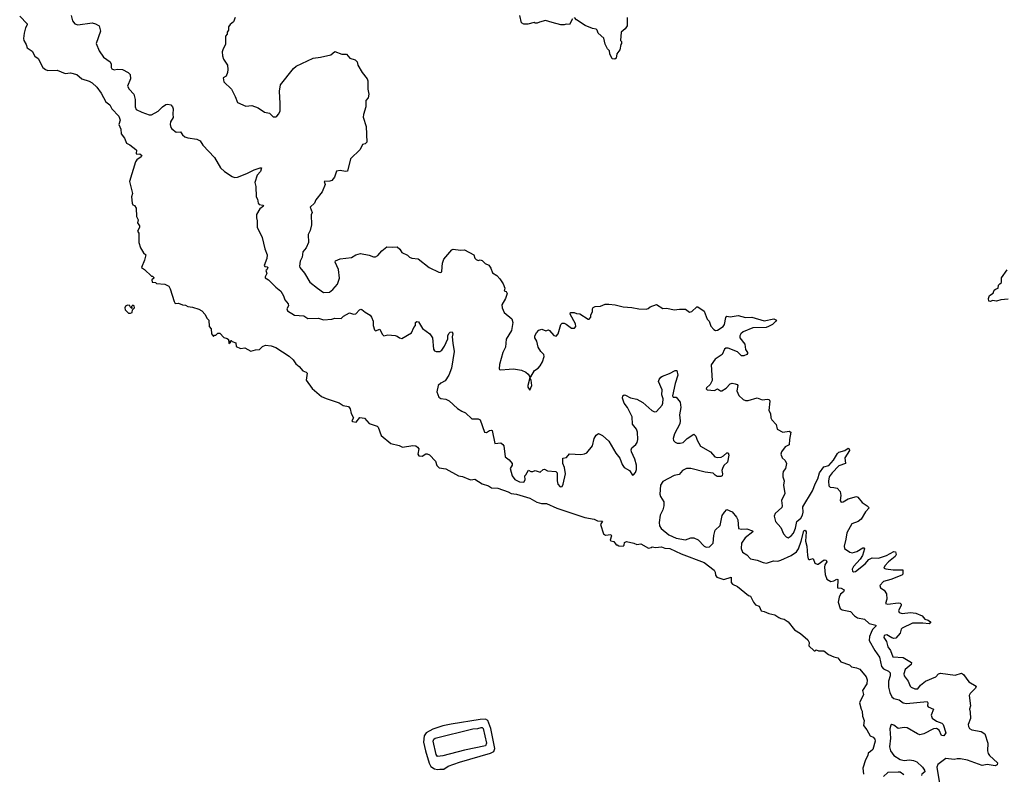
# Model space of a CAD drawing. Extents: x 2293139 to 2515392, y 824115 to 1006937.
# Tile 336 of 417: x 2433885 to 2443379, y 863125 to 870405. Entities that reach past the tile are written whole.
import ezdxf

# ---------------------------------------------------------------- set-up
doc = ezdxf.new("R2010")
doc.units = 0

msp = doc.modelspace()

# ---------------------------------------------------------------- linework, layer by layer
at = {"layer": '0CON10XD'}
for points in [[(2433885, 870440), (2433956.2, 870365), (2433957.5, 870355), (2433941.4, 870325), (2433928.8, 870275), (2433923.3, 870225), (2433926.2, 870205), (2433948.8, 870165), (2433956.7, 870135), (2434005, 870102.5), (2434032.2, 870052.2), (2434062, 870032), (2434108.8, 869945), (2434134.3, 869924.3), (2434155.7, 869915.7), (2434245, 869918.8), (2434325, 869887.1), (2434375, 869893.6), (2434436.7, 869875), (2434483.9, 869833.9), (2434555, 869813.1), (2434585.4, 869795.4), (2434629.2, 869755), (2434672, 869695), (2434715, 869613.3), (2434753.8, 869585), (2434774.3, 869544.3), (2434841.2, 869475), (2434853.3, 869435), (2434840, 869395), (2434859.7, 869349.7), (2434864.3, 869304.3), (2434895, 869262.5), (2434914, 869215), (2434947.3, 869197.3), (2435005, 869152.5), (2435010, 869145), (2435006.7, 869115), (2435015, 869106.7), (2435045, 869110), (2435062, 869095), (2435057.2, 869082.8), (2435015, 869051.4), (2435002.9, 869035), (2434944.4, 868845), (2434971.7, 868728.3), (2434964.4, 868695), (2434969.2, 868635), (2434975, 868617.5), (2434992.5, 868612.5), (2435007.1, 868587.1), (2435011.2, 868505), (2435026.2, 868475), (2435022, 868445), (2435038.8, 868415), (2435039.2, 868400.8), (2435022.5, 868365), (2435032.5, 868345), (2435032.5, 868255), (2435050, 868205), (2435080, 868155), (2435100, 868135), (2435090, 868085), (2435060, 868015), (2435090, 867995), (2435155, 867930), (2435165, 867930), (2435178.3, 867918.3), (2435178.3, 867911.7), (2435160, 867895), (2435161.7, 867871.7), (2435195, 867870), (2435205, 867860), (2435285, 867852.5), (2435323, 867833), (2435335, 867810), (2435373.8, 867685), (2435385, 867666.7), (2435415, 867670.8), (2435455, 867653.8), (2435485, 867650), (2435505, 867637.5), (2435551.7, 867631.7), (2435611.7, 867611.7), (2435640, 867595), (2435675, 867560), (2435690, 867525), (2435710, 867505), (2435712.5, 867445), (2435731.7, 867421.7), (2435733, 867373), (2435755, 867350), (2435765, 867360), (2435775, 867360), (2435795, 867380), (2435815, 867380), (2435855, 867340), (2435885, 867330), (2435898.3, 867318.3), (2435901.7, 867281.7), (2435920, 867295), (2435911.7, 867308.3), (2435925, 867310), (2435935, 867300), (2435968.3, 867288.3), (2435973, 867253), (2436015, 867233.8), (2436055, 867240), (2436115, 867206.2), (2436160.3, 867219.7), (2436197.7, 867222.3), (2436225, 867253.3), (2436255, 867263.8), (2436309.3, 867259.3), (2436355, 867243.8), (2436485, 867160), (2436522.5, 867125), (2436546.1, 867086.1), (2436579.5, 867059.5), (2436615, 867017.5), (2436646.1, 867006.1), (2436656.2, 866996.2), (2436648.3, 866928.3), (2436705, 866847.5), (2436795, 866770), (2436839.2, 866749.2), (2436965, 866707.5), (2437005, 866682.5), (2437055, 866672.5), (2437071.7, 866651.7), (2437082.5, 866605), (2437102.5, 866565), (2437087.5, 866535), (2437095, 866527.5), (2437128.3, 866521.7), (2437165, 866566), (2437211.2, 866561.2), (2437255, 866508), (2437331.2, 866485), (2437340.8, 866475), (2437369.2, 866395), (2437465, 866316.7), (2437545, 866295.6), (2437575, 866281.4), (2437675, 866298.6), (2437705, 866292.5), (2437722.1, 866282.1), (2437732.5, 866265), (2437722.5, 866215), (2437735, 866196.2), (2437765.7, 866194.3), (2437802, 866218), (2437815, 866217.5), (2437836.5, 866206.5), (2437894.2, 866145), (2437908.8, 866105), (2437931.3, 866081.3), (2437993.3, 866073.3), (2438115, 866004.4), (2438155, 865996.9), (2438215, 865972.5)], [(2434380, 870445), (2434393.3, 870395), (2434418, 870365), (2434445, 870354.5), (2434585, 870374.6), (2434615, 870366.2), (2434650.8, 870345), (2434664.3, 870295), (2434623.3, 870175), (2434652, 870105), (2434693, 870043), (2434758.7, 869998.7), (2434767.5, 869975), (2434766.2, 869945), (2434775, 869931.2), (2434795, 869922), (2434825, 869928.1), (2434875, 869925.6), (2434932, 869895), (2434951.4, 869875), (2434953.1, 869835), (2434925.8, 869765), (2434939.4, 869735), (2434985.5, 869685), (2434999.6, 869635), (2434998.9, 869565), (2435007.4, 869537.4), (2435061.7, 869511.7), (2435135, 869487.5), (2435155, 869486.9), (2435218.8, 869521.2), (2435261.4, 869565), (2435295, 869587.5), (2435315, 869590.8), (2435342, 869582), (2435360, 869565), (2435366, 869546), (2435362.2, 869495), (2435365, 869462.5), (2435339.3, 869420.7), (2435334.5, 869395), (2435342.1, 869365), (2435351.8, 869351.8), (2435395, 869320.5), (2435435, 869323.3), (2435455, 869293.8), (2435477.5, 869275), (2435505, 869264.3), (2435592.3, 869252.3), (2435626.1, 869236.1), (2435652.5, 869195), (2435765, 869076.2), (2435820, 868975), (2435859.5, 868939.5), (2435935, 868892.5), (2435955, 868883.3), (2435985, 868886.7), (2436075, 868920), (2436145, 868956), (2436205, 868976.2), (2436217.5, 868975), (2436208.3, 868941.7), (2436174.1, 868905.9), (2436153.8, 868835), (2436163.3, 868795), (2436164.3, 868695), (2436177.5, 868675), (2436183.3, 868635), (2436195, 868622.5), (2436230, 868615), (2436237.5, 868605), (2436200.7, 868579.3), (2436167.5, 868525), (2436167.5, 868495), (2436176.2, 868465), (2436176, 868405), (2436222.5, 868305), (2436248.6, 868195), (2436272.5, 868135), (2436268.3, 868101.7), (2436243.8, 868035), (2436250, 868025), (2436271.7, 868021.7), (2436276.7, 868015), (2436268.3, 867991.7), (2436260, 867985), (2436267.5, 867955), (2436251.2, 867925), (2436252, 867915), (2436283.3, 867895), (2436354, 867825), (2436404.2, 867785), (2436429.6, 867739.6), (2436441.5, 867701.5), (2436474.4, 867664.4), (2436475.5, 867645), (2436461.4, 867615), (2436468.8, 867595), (2436535, 867554.3), (2436625, 867546.7), (2436665, 867521.2), (2436765, 867525.6), (2436815, 867509.2), (2436894.5, 867515.5), (2436925, 867527.1), (2436986.1, 867523.9), (2437007.5, 867545), (2437063.6, 867576.4), (2437105, 867564), (2437125, 867566.7), (2437163, 867607), (2437175, 867611.2), (2437185, 867610), (2437217.5, 867585), (2437263.9, 867553.9), (2437275.9, 867535.9), (2437293.8, 867495), (2437292.2, 867455), (2437305, 867413.8), (2437315, 867403.8), (2437359.2, 867419.2), (2437381.1, 867371.1), (2437395, 867356.2), (2437435, 867364.3), (2437505, 867359.5), (2437523.5, 867353.5), (2437547.5, 867335), (2437569.2, 867330.8), (2437662.5, 867385), (2437683.9, 867436.1), (2437702.5, 867455), (2437702.5, 867485), (2437715, 867493.3), (2437730.7, 867490.7), (2437770, 867425), (2437840, 867375), (2437865.5, 867335.5), (2437875.9, 867225.9), (2437885, 867210), (2437900, 867205), (2437935, 867202.5), (2437955, 867218), (2437980, 867255), (2438012, 867325), (2438014.2, 867355), (2438023, 867377), (2438035, 867390), (2438055, 867392.5), (2438061.2, 867375), (2438056.2, 867345), (2438060.9, 867285), (2438074.4, 867205), (2438047.6, 867042.4), (2438024.3, 866975), (2437987.5, 866922.5), (2437945, 866900), (2437920, 866875), (2437906.4, 866816.4), (2437926, 866765), (2437945, 866750.6), (2437995, 866744.3), (2438027.8, 866727.8), (2438105, 866655.7), (2438147.6, 866627.6), (2438185, 866613.8), (2438246, 866556), (2438305, 866552.9), (2438325, 866546.2), (2438366.4, 866426.4), (2438385, 866423.8), (2438415, 866442), (2438435, 866446), (2438441.2, 866441.2), (2438465, 866316.7), (2438525, 866324), (2438545, 866308), (2438553, 866293), (2438567.5, 866187.5), (2438605, 866159.5), (2438632.2, 866125), (2438633.4, 866106.6), (2438615.8, 866075), (2438635, 866004.3), (2438660.3, 865970.3), (2438705, 865947.7), (2438747.5, 865942.5), (2438759.5, 865965), (2438755.8, 866004.2), (2438765.8, 866015), (2438790.5, 866059.5), (2438815, 866045.7), (2438834.3, 866045.7), (2438855, 866055.7), (2438905, 866040), (2438932, 866065), (2438945, 866068.1), (2438975, 866054.2), (2439055, 866046.7), (2439066.2, 866035), (2439067.5, 865955), (2439074.2, 865925), (2439095, 865900), (2439115, 865902.5), (2439126.2, 865925), (2439148.8, 866025), (2439138, 866085), (2439123.8, 866125), (2439122.5, 866175), (2439158.3, 866181.7), (2439185, 866217.5), (2439295, 866211.2), (2439332.3, 866217.7), (2439352.3, 866227.7), (2439408.8, 866295), (2439424.1, 866365.9), (2439445, 866397.5), (2439465, 866412.5), (2439505, 866393.3), (2439565, 866340), (2439632.4, 866222.4), (2439672.9, 866175), (2439692.9, 866115), (2439715, 866086.2), (2439765, 866057.5), (2439795, 866010), (2439805, 866012.9), (2439823.5, 866036.5), (2439833.4, 866065), (2439832.6, 866107.4), (2439816.7, 866165), (2439783.5, 866235), (2439780, 866255), (2439788, 866275), (2439825, 866305.7), (2439838.8, 866325), (2439844.6, 866355.4), (2439842.9, 866425), (2439833.9, 866453.9), (2439795, 866503.3), (2439790.8, 866575), (2439745.7, 866665), (2439712.5, 866705), (2439697.1, 866755), (2439699.2, 866775), (2439712.5, 866785), (2439725, 866784), (2439775, 866756), (2439835, 866744.2), (2439895, 866710.8), (2439982, 866635), (2440005, 866623.3), (2440026.3, 866623.7), (2440078.9, 866685), (2440086.2, 866705), (2440088.5, 866748.5), (2440076.9, 866785), (2440081.1, 866835), (2440046.2, 866915), (2440052, 866935), (2440066.7, 866955), (2440084.1, 866965.9), (2440149.5, 866990.5), (2440205, 867020.6), (2440222, 867022), (2440229.7, 866975), (2440205.5, 866895), (2440181.1, 866775), (2440187.5, 866765), (2440215, 866763.3), (2440252.5, 866715), (2440261.4, 866665), (2440247, 866593), (2440254.3, 866535), (2440251.4, 866505), (2440200.5, 866409.5), (2440187.3, 866365), (2440190, 866345), (2440205, 866329.4), (2440225, 866320.4), (2440255, 866319.5), (2440283.1, 866326.9), (2440321.4, 866365), (2440385, 866406), (2440405, 866386.2), (2440418.6, 866348.6), (2440451.1, 866291.1), (2440546.7, 866235), (2440588.8, 866188.8), (2440615, 866182.9), (2440647.5, 866185), (2440673, 866197), (2440704.5, 866225.5), (2440715.7, 866225.7), (2440722.5, 866205), (2440710, 866135), (2440675, 866105.7), (2440660.8, 866075), (2440655.7, 866055), (2440661.2, 866025), (2440657.5, 866005), (2440645, 865998.8), (2440609.3, 865999.3), (2440591.9, 866011.9), (2440571.5, 866031.5), (2440495, 866039.6), (2440355, 866073.9), (2440314, 866076), (2440274.7, 866055.3), (2440245, 866017.1), (2440195, 866007.5), (2440085, 865951.3), (2440064.7, 865915), (2440058.8, 865828.8), (2440064.6, 865805), (2440095.5, 865755), (2440095.4, 865715), (2440086.2, 865675), (2440061.8, 865625), (2440049.6, 865555), (2440053.3, 865523.3), (2440071.2, 865495), (2440144.8, 865434.8), (2440215, 865402.9), (2440305, 865385.6), (2440355, 865407.5), (2440385, 865406.2), (2440426.2, 865386.2), (2440485, 865327.5), (2440505, 865316), (2440535, 865321.2), (2440571.2, 865355), (2440577.7, 865427.7)], [(2435961.2, 870425), (2435946.7, 870385), (2435915, 870360), (2435899.2, 870335), (2435898, 870305), (2435886.2, 870285), (2435884.2, 870265), (2435869.2, 870245), (2435869.4, 870165), (2435846.7, 870125), (2435838.8, 870095), (2435840, 870055), (2435850, 870025), (2435888.8, 869965), (2435893.3, 869925), (2435890, 869895), (2435875, 869860), (2435847.5, 869845), (2435853.3, 869805), (2435925.8, 869735.8), (2435964.2, 869665), (2435986.5, 869606.5), (2436065, 869570.8), (2436122, 869578), (2436185.8, 869555.8), (2436245, 869514), (2436293.6, 869503.6), (2436329.3, 869469.3), (2436355, 869466.7), (2436365, 869473.3), (2436385, 869496), (2436395.5, 869525.5), (2436398.1, 869595), (2436390.9, 869715), (2436400.4, 869775), (2436526.4, 869935), (2436550, 869955), (2436715, 870033.1), (2436785, 870042.2), (2436884.5, 870065.5), (2436925, 870098), (2436991.7, 870071.7), (2437035, 870073.8), (2437067.5, 870035), (2437119.2, 870019.2), (2437138.3, 869998.3), (2437146, 869965), (2437187.5, 869895), (2437236.7, 869835), (2437243.3, 869815), (2437243.3, 869735), (2437252.5, 869685), (2437245, 869650), (2437223.6, 869626.4), (2437223, 869563), (2437199.5, 869489.5), (2437195.8, 869465), (2437225.8, 869375), (2437233.8, 869225), (2437215, 869206.7), (2437190.7, 869199.3), (2437168.9, 869151.1), (2437075, 869062.5), (2437046.4, 868943.6), (2437025, 868940), (2436975, 868950), (2436940, 868945), (2436919.2, 868885), (2436895.7, 868854.3), (2436875, 868847.1), (2436820, 868845), (2436830, 868815), (2436800, 868745), (2436741.9, 868668.1), (2436726.2, 868633.8), (2436687.5, 868595), (2436706.7, 868545), (2436696.4, 868523.6), (2436698.8, 868425), (2436685, 868370), (2436667, 868333), (2436668.8, 868255), (2436648.8, 868205), (2436616.1, 868163.9), (2436608.1, 868115), (2436589.4, 868075), (2436582.4, 868027.6), (2436585.6, 868015), (2436630.7, 867960.7), (2436684.2, 867874.2), (2436756, 867816), (2436815, 867774.2), (2436872.1, 867777.9), (2436905, 867802.2), (2436950, 867855), (2436967.2, 867912.8), (2436958.8, 867995), (2436926, 868065), (2436930, 868080), (2436975, 868098.8), (2437085, 868110), (2437125, 868136.7), (2437172, 868148), (2437255, 868133.3), (2437295, 868117.5), (2437315, 868117.5), (2437339.1, 868130.9), (2437376.7, 868175), (2437426.4, 868213.6), (2437475, 868209.2), (2437525, 868213.8), (2437550, 868190), (2437568.8, 868158.8), (2437624.2, 868134.2), (2437645, 868113.3), (2437665, 868103.3), (2437728.3, 868098.3), (2437834.3, 868014.3), (2437925, 867968.8), (2437943.6, 867966.4), (2437955, 867973.3), (2437959.5, 868019.5), (2437960.8, 868055), (2437974.2, 868095), (2438053.3, 868185), (2438065, 868190), (2438135, 868182), (2438175, 868186), (2438265, 868136.7), (2438272.5, 868105), (2438285, 868090), (2438305, 868082.5), (2438325, 868088.8), (2438345, 868082), (2438374.4, 868054.4), (2438407.3, 868037.3), (2438427.7, 868007.7), (2438442.7, 867962.7), (2438486.8, 867936.8), (2438514, 867905), (2438545.9, 867855.9), (2438563.3, 867815), (2438555, 867790), (2438575, 867782.5), (2438586.7, 867765), (2438568.8, 867715), (2438534, 867655), (2438536, 867625), (2438555, 867580), (2438629.1, 867519.1), (2438639.2, 867485), (2438628.6, 867405), (2438575.5, 867324.5), (2438570, 867245), (2438542.9, 867195), (2438512.7, 867077.3), (2438508.3, 867038.3), (2438511.2, 867031.2), (2438525.9, 867025.9), (2438605, 867032.9), (2438645.7, 867035.7), (2438725, 867023.8), (2438765, 867003.3), (2438787.5, 866985), (2438805, 866960), (2438815, 866960), (2438850.5, 867019.5), (2438885, 867043.8), (2438905, 867066.7), (2438926, 867105), (2438943.3, 867155), (2438940, 867175), (2438910, 867205), (2438885.8, 867245.8), (2438871.2, 867305), (2438853.3, 867335), (2438853.3, 867355), (2438867.5, 867385), (2438891.7, 867408.3), (2438920.7, 867419.3), (2438957, 867403), (2438985, 867412.5), (2438995, 867407.5), (2439035, 867357.5), (2439057, 867353), (2439077.5, 867375), (2439102.5, 867465), (2439115, 867476.7), (2439135, 867476.2), (2439155, 867466.7), (2439205, 867430), (2439235, 867430), (2439246.2, 867445), (2439245, 867470), (2439193.8, 867565), (2439195, 867580), (2439230.7, 867580.7), (2439255, 867570), (2439286.4, 867566.4), (2439365, 867517.5), (2439375, 867517.5), (2439392.5, 867535), (2439393.3, 867555), (2439409.3, 867590.7), (2439407.5, 867615), (2439415, 867627.5), (2439435, 867637.5), (2439485, 867642.5), (2439530.7, 867659.3), (2439565, 867660), (2439627, 867653), (2439704.2, 867634.2), (2439787.3, 867627.3), (2439855, 867614), (2439925, 867613.8), (2439945, 867620), (2439965, 867636.2), (2440025, 867656.2), (2440085, 867618.8), (2440125, 867623.3), (2440195, 867606.2), (2440246.1, 867613.9), (2440305, 867611.2), (2440345, 867583.8), (2440365, 867591.2), (2440415, 867633.3), (2440425, 867633.3), (2440484.5, 867594.5), (2440514, 867515), (2440532, 867495), (2440548.8, 867448.8), (2440576.7, 867415), (2440595, 867407.1), (2440615, 867409.4), (2440668.1, 867445), (2440680.8, 867465), (2440695, 867532.5), (2440705, 867546), (2440735, 867536.9), (2440812.1, 867552.1), (2440885, 867533.3), (2440945, 867535.7), (2441065, 867500), (2441157.9, 867517.9), (2441182.5, 867505), (2441176.7, 867495), (2441144.3, 867465), (2441106.2, 867443.8), (2441083.4, 867436.6), (2440955, 867432.7), (2440862.5, 867395), (2440838.5, 867375), (2440828.9, 867355), (2440828.1, 867335), (2440875.6, 867275), (2440884.4, 867224.4), (2440902, 867195), (2440903.8, 867185), (2440896.7, 867175), (2440867.5, 867162.5), (2440845, 867160.8), (2440805, 867200.6), (2440715, 867235.5), (2440695, 867235.6), (2440682.5, 867225), (2440660, 867175), (2440591.1, 867128.9), (2440553.1, 867075), (2440561.4, 866925), (2440543.5, 866886.5), (2440507.5, 866855), (2440503.3, 866845), (2440512.5, 866835), (2440585, 866828.8), (2440615, 866843.8), (2440642.5, 866825), (2440655, 866823.3), (2440698.3, 866851.7), (2440735, 866892), (2440755, 866897.1), (2440785, 866892.9), (2440803.8, 866885), (2440810, 866875), (2440800.8, 866825), (2440819.7, 866779.7), (2440861.7, 866741.7), (2440885, 866732.5), (2440908.3, 866731.7)], [(2439215, 870412.5), (2439185, 870360), (2439155, 870362.5), (2439135.9, 870354.1), (2439104.1, 870354.1), (2439020.7, 870379.3), (2438955, 870396.2), (2438897.7, 870382.3), (2438875, 870370), (2438855, 870370), (2438845, 870376.7), (2438785, 870361.2), (2438745, 870362), (2438724.2, 870374.2), (2438706.4, 870446.4)], [(2439741.2, 870425), (2439743.8, 870345), (2439722.7, 870317.3), (2439683.8, 870285), (2439677.5, 870205), (2439686.7, 870195), (2439687.5, 870175), (2439680, 870165), (2439673.3, 870115), (2439643.3, 870075), (2439637, 870033), (2439625, 870023.3), (2439597, 870027), (2439576.7, 870075), (2439573.3, 870105), (2439553.3, 870125), (2439529.2, 870169.2), (2439518.3, 870228.3), (2439462.5, 870275), (2439452.5, 870305), (2439443.6, 870313.6), (2439409.5, 870319.5), (2439338, 870348), (2439255, 870402.5), (2439235, 870427.5)], [(2443415, 867708.8), (2443345, 867703.8), (2443305, 867688.8), (2443265, 867696.7), (2443245, 867687.5), (2443230, 867690), (2443226.7, 867715), (2443236.4, 867743.6), (2443273, 867767), (2443282.5, 867795), (2443293.6, 867806.4), (2443320, 867815), (2443322.5, 867845), (2443335, 867857.5), (2443350.7, 867869.3), (2443352.5, 867915), (2443407.7, 867992.3)], [(2434955, 867573.3), (2434968.3, 867581.7), (2434972.5, 867607.5), (2434992.5, 867625), (2434987.5, 867645), (2434975, 867650), (2434961.7, 867638.3), (2434960, 867630), (2434970, 867625), (2434965, 867620), (2434950, 867635), (2434947, 867647), (2434925, 867650), (2434905, 867642.5), (2434897.5, 867625), (2434902.5, 867605), (2434935, 867573.3), (2434955, 867573.3)], [(2438805, 866830), (2438823.3, 866875), (2438816.4, 866926.4), (2438805, 866950), (2438783.3, 866875), (2438785, 866860), (2438805, 866830)], [(2440908.3, 866731.7), (2440995, 866755.7), (2441045, 866738.8), (2441095, 866745.7), (2441111.2, 866741.2), (2441117.5, 866725), (2441110, 866635), (2441123.8, 866605), (2441128.8, 866565), (2441138.8, 866545), (2441180.7, 866500.7), (2441190, 866455), (2441245, 866426.9), (2441305.8, 866435.8), (2441319.2, 866425), (2441307.1, 866355), (2441306, 866305), (2441265, 866283.3), (2441232, 866235), (2441225.7, 866215), (2441236.8, 866176.8), (2441265, 866153.3), (2441278, 866125), (2441268, 866075), (2441247.1, 866045), (2441243.3, 866025), (2441244.5, 865994.5), (2441255.7, 865955), (2441249.2, 865915), (2441264.3, 865835), (2441230.6, 865765), (2441236.5, 865715), (2441232.4, 865697.6), (2441169.4, 865640.6), (2441159.2, 865615), (2441173.1, 865565), (2441224.3, 865505), (2441248.8, 865445), (2441276.7, 865415), (2441295, 865407.5), (2441325, 865426.9), (2441345, 865451.5), (2441365, 865498.6), (2441379.2, 865565), (2441417.3, 865595), (2441434.7, 865625), (2441440, 865655), (2441437.3, 865705), (2441530.9, 865859.1), (2441560, 865935), (2441582.4, 865975), (2441597.6, 866032.4), (2441639.7, 866090.3), (2441686.7, 866103.3), (2441731.8, 866155), (2441769.1, 866220.9), (2441785, 866232.5), (2441842.1, 866247.9), (2441875, 866270), (2441884, 866264), (2441885, 866250), (2441840.8, 866179.2), (2441847.5, 866125), (2441785, 866101.8), (2441718.4, 866035), (2441689.5, 865995), (2441683.3, 865953.3), (2441687.6, 865907.6), (2441700, 865895), (2441735, 865892.1), (2441767.5, 865885), (2441797.5, 865855), (2441801.5, 865815), (2441795.8, 865765.8), (2441805, 865751.2), (2441825, 865754.2), (2441873.9, 865783.9), (2441955, 865805.8), (2441968, 865798), (2442008.6, 865748.6), (2442058, 865715), (2442076.2, 865695), (2442041.7, 865658.3), (2442000, 865585), (2441970.8, 865565), (2441907.8, 865542.2), (2441859.2, 865455), (2441852.1, 865395), (2441834.4, 865325), (2441838.8, 865305), (2441889.1, 865269.1), (2441912.1, 865262.1), (2441957.5, 865275), (2442015, 865311.4), (2442025, 865310), (2442030, 865300), (2442012.9, 865237.1), (2441988.7, 865201.3), (2441925, 865131.4), (2441911.8, 865105), (2441915, 865086.2), (2441925, 865078.6), (2441945, 865083.1), (2442036.2, 865155), (2442071.8, 865198.2), (2442105, 865212.1), (2442165, 865211.8), (2442243, 865237), (2442315, 865275.6), (2442330.8, 865270.8), (2442337.1, 865245), (2442327.1, 865225), (2442261.8, 865175), (2442227.1, 865135), (2442218.8, 865115), (2442235.8, 865105.8), (2442307.4, 865097.4), (2442399.2, 865099.2), (2442401.9, 865055), (2442390.8, 865045), (2442285, 865004.7), (2442215, 864986.3), (2442180, 864945), (2442185.5, 864925.5), (2442220.6, 864900.6), (2442241.8, 864865), (2442247.5, 864815), (2442234.4, 864774.4), (2442255.5, 864765.5), (2442355, 864778.9), (2442375, 864776.5), (2442384.4, 864765), (2442383.6, 864755), (2442360.4, 864705), (2442365, 864684.5), (2442395, 864675.9), (2442475, 864685.7), (2442525, 864678.8), (2442585.7, 864655), (2442611.5, 864621.5), (2442645, 864611.9), (2442666.7, 864595), (2442668.8, 864585), (2442654.5, 864575.5), (2442595, 864583.9), (2442495, 864581.7), (2442392.9, 864535), (2442384, 864525), (2442373.4, 864486.6), (2442331.7, 864438.3), (2442315, 864434.5), (2442295, 864440.9), (2442245, 864470.8), (2442219.2, 864465), (2442216.7, 864445), (2442242.1, 864405), (2442255.4, 864355), (2442281, 864321), (2442305, 864260), (2442405, 864252.7), (2442484.4, 864205), (2442482.5, 864185), (2442422.7, 864135), (2442410.9, 864095), (2442414.7, 864074.7), (2442453.6, 864023.6), (2442470, 863975), (2442480, 863965), (2442515, 863950), (2442545, 863948.9), (2442569.6, 863985), (2442618.8, 864025), (2442718.9, 864065), (2442745.9, 864095.9), (2442765, 864099.6), (2442905, 864080), (2442965, 864101.4), (2442985, 864088), (2443038.2, 864018.2), (2443108, 863975), (2443101.9, 863955), (2443051.5, 863905), (2443040, 863885), (2443054, 863785), (2443043.3, 863755), (2443050.6, 863725), (2443052.7, 863665), (2443032.1, 863605), (2443033.5, 863585), (2443045, 863568.6), (2443065, 863555.7), (2443155, 863539.4), (2443190, 863515), (2443220.8, 863425), (2443218, 863352), (2443224.3, 863325), (2443236.9, 863305), (2443314, 863235), (2443310, 863215), (2443291.5, 863208.5), (2443215, 863220.3), (2443165, 863210.6), (2443025, 863262), (2442955.8, 863275.8), (2442924.3, 863274.3), (2442895, 863269.4), (2442815, 863276.7), (2442739.4, 863220.6), (2442729.6, 863195), (2442753.6, 863035)], [(2438215, 865972.5), (2438235, 865967.5), (2438275, 865972.9), (2438345, 865926.4), (2438405, 865906.7), (2438435, 865888.1), (2438495.6, 865884.4), (2438595, 865851.5), (2438624.7, 865834.7), (2438675, 865828.4), (2438805, 865788.2), (2438871.9, 865751.9), (2438915, 865737.8), (2438965, 865737.7), (2439065, 865693.4), (2439335, 865603.5), (2439424.2, 865585.8), (2439455, 865571.4), (2439505, 865566), (2439486.7, 865535), (2439513.9, 865443.9), (2439535, 865432.5), (2439585, 865440), (2439592.5, 865425), (2439577.5, 865385), (2439585, 865377.5), (2439615, 865372.5), (2439635, 865340), (2439645, 865337.5), (2439660.7, 865330.7), (2439705, 865327.5), (2439712.5, 865335), (2439717, 865363), (2439735, 865370), (2439806.1, 865356.1), (2439835, 865342.5), (2439875, 865347.5), (2439948.3, 865308.3), (2439975, 865312.5), (2439985, 865320), (2440015, 865312.5), (2440075, 865320), (2440106.2, 865306.2), (2440152.5, 865305), (2440263.2, 865253.2), (2440485, 865168.9), (2440580, 865095), (2440590, 865075), (2440593.3, 865045), (2440606.4, 865026.4), (2440675, 865003.3), (2440746.4, 865026.4), (2440746.7, 864975), (2440758.3, 864958.3), (2440806.1, 864936.1), (2440911.7, 864851.7), (2440933, 864843), (2440960, 864785), (2440981.2, 864761.2), (2441015.9, 864745.9), (2441035, 864702.5), (2441065, 864696.2), (2441110, 864675), (2441165, 864663.8), (2441205, 864636.7), (2441225, 864626.7), (2441255, 864623.3), (2441295, 864596.7), (2441355, 864518.8), (2441415, 864483.8), (2441485, 864423.3), (2441497.7, 864397.7), (2441493.8, 864365), (2441545, 864317.5), (2441555, 864317.5), (2441565, 864327.5), (2441587, 864317), (2441640, 864315), (2441685, 864280), (2441735, 864258.8), (2441775, 864250), (2441801.7, 864211.7), (2441885, 864180), (2441906.7, 864163.3), (2441955, 864152.5), (2441985, 864138), (2442045.8, 864065.8), (2442056, 864035), (2442052.7, 863997.3), (2442013.3, 863935), (2442020, 863895), (2441983.8, 863815), (2441998.8, 863755), (2442010, 863735), (2442013.3, 863685), (2442026.7, 863645), (2442020, 863595), (2442054, 863554), (2442085, 863497.5), (2442115, 863483.3), (2442130, 863465), (2442132.5, 863445), (2442111.2, 863365), (2442087.5, 863345), (2442065, 863330), (2442063.3, 863305), (2442041.4, 863265), (2442016, 863185), (2442022, 863125)], [(2440577.7, 865427.7), (2440589.5, 865480.5), (2440638, 865525), (2440659.5, 865620.5), (2440680, 865655), (2440705, 865680), (2440755.7, 865655.7), (2440796, 865605), (2440808.8, 865578.8), (2440817.5, 865495), (2440845, 865490), (2440895, 865494.2), (2440952.5, 865475), (2440953.3, 865465), (2440880.8, 865405), (2440844.4, 865355), (2440842.9, 865305), (2440855, 865268.8), (2440895, 865241.9), (2440932.8, 865202.8), (2440995, 865191.1), (2441055, 865167.8), (2441085, 865163.5), (2441155, 865185.6), (2441195, 865182), (2441225, 865190), (2441325, 865235.6), (2441375, 865270.8), (2441395, 865300), (2441421.2, 865375), (2441444.5, 865475), (2441459.7, 865479.7), (2441467.8, 865465), (2441460.9, 865375), (2441474.6, 865325), (2441480.5, 865235), (2441488.8, 865205), (2441495, 865196.7), (2441505, 865196.2), (2441536.1, 865206.1), (2441553.2, 865163.2), (2441575, 865150.8), (2441585, 865152.5), (2441643.3, 865195), (2441661.7, 865191.7), (2441666.9, 865175), (2441648.9, 865145), (2441646.2, 865125), (2441651.8, 865051.8), (2441667.9, 865007.9), (2441705.5, 864984.5), (2441735, 864990), (2441765, 865008.6), (2441773.3, 865005), (2441770, 864925), (2441805, 864920.8), (2441836.2, 864905), (2441829.2, 864885), (2441798.5, 864861.5), (2441786.5, 864835), (2441777.8, 864785), (2441795.6, 864725), (2441815, 864710.9), (2441895, 864695.6), (2441935.3, 864655.3), (2441965, 864636.2), (2442032.5, 864622.5), (2442075, 864579.2), (2442138.8, 864565), (2442140.8, 864555), (2442108, 864522), (2442094.3, 864494.3), (2442078.9, 864455), (2442077.3, 864415), (2442129.9, 864319.9), (2442176.4, 864255), (2442196, 864165), (2442215, 864142.1), (2442261.2, 864121.2), (2442280, 864105), (2442279.2, 864075), (2442262, 864025), (2442262.2, 863965), (2442274.1, 863914.1), (2442295, 863871.4), (2442315, 863855.6), (2442365, 863843.3), (2442405, 863815.5), (2442435, 863809.5), (2442635, 863827.5), (2442640.5, 863815), (2442639.2, 863785), (2442645, 863776.2), (2442697.5, 863755), (2442673.5, 863695), (2442685, 863667.5), (2442725, 863637.1), (2442778.1, 863618.1), (2442791.1, 863605), (2442816.7, 863525), (2442795, 863496), (2442775, 863498), (2442750.2, 863550.2), (2442725, 863566.2), (2442695, 863562.9), (2442602, 863515), (2442565, 863507.3), (2442540.8, 863515), (2442443.1, 863573.1), (2442415, 863577), (2442355, 863567.7), (2442315, 863600.3), (2442295, 863605.3), (2442285, 863600), (2442276.7, 863563.3), (2442283.3, 863475), (2442271.5, 863391.5), (2442280.8, 863350.8), (2442315, 863307.8), (2442376.5, 863266.5), (2442415, 863257.5), (2442465, 863263.5), (2442505, 863258.1), (2442535, 863244.5), (2442591.4, 863195), (2442609.4, 863165), (2442611.4, 863148.6), (2442583.9, 863126.1), (2442581.5, 863115)], [(2437915, 863170.8), (2437935, 863173.3), (2437975, 863176.2), (2438015.7, 863204.3), (2438125, 863242.7), (2438425, 863328.2), (2438456.4, 863343.6), (2438467.8, 863375), (2438426.9, 863566.9), (2438398.9, 863645), (2438375, 863657.5), (2438325, 863654.2), (2438045, 863607.9), (2437965, 863591.2), (2437869.1, 863560.9), (2437804.8, 863525.2), (2437784.8, 863495.2), (2437780, 863435), (2437797.1, 863352.9), (2437832.9, 863232.9), (2437850.9, 863200.9), (2437885, 863177.1), (2437915, 863170.8)], [(2437915, 863297.9), (2437901.1, 863315), (2437873.2, 863445), (2437879.2, 863465), (2437890, 863475), (2438255, 863564.1), (2438303.3, 863566.7), (2438335, 863577.8), (2438345, 863577.1), (2438355, 863566.5), (2438385.3, 863425), (2438375, 863399.6), (2438175, 863358.2), (2437965, 863304), (2437915, 863297.9)], [(2442411.2, 863121.2), (2442375, 863144.5), (2442355.4, 863144.6), (2442255, 863142.5), (2442215, 863103.2)]]:
    msp.add_lwpolyline(points, dxfattribs=at)

doc.saveas('drawing.dxf')
